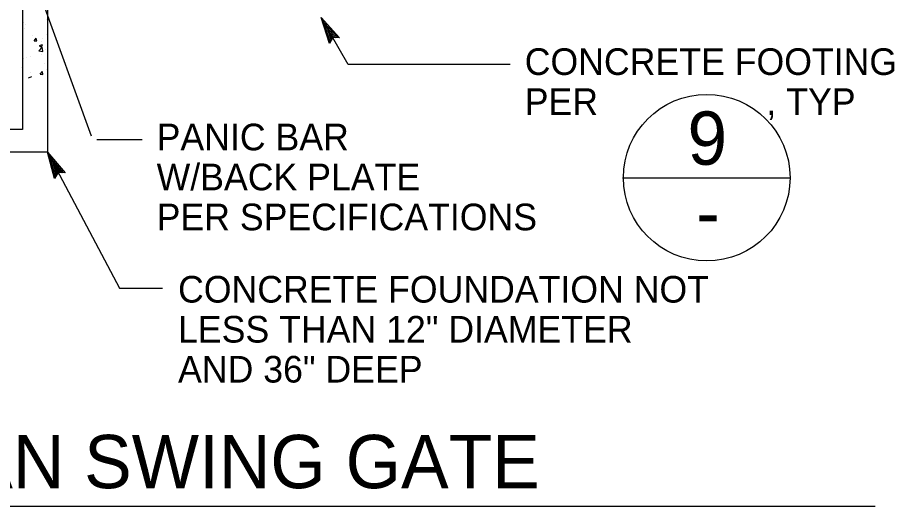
# Model space of a CAD drawing. Extents: x 6710407 to 6714861, y 1868090 to 1871317.
# Drawn here: x 6712218.2 to 6712415.6, y 1869644.9 to 1869755 of the extents above; entities that cross this region are included whole.
import ezdxf

# ---------------------------------------------------------------- set-up
doc = ezdxf.new("R2010")
doc.units = 0
for name, color, linetype in [('G-MARK', 7, 'Continuous'), ('G-TEXT', 7, 'Continuous'), ('Nongeo Data(60)', 7, 'Continuous')]:
    doc.layers.add(name, color=color, linetype=linetype)

msp = doc.modelspace()

# ---------------------------------------------------------------- linework, layer by layer
at = {"layer": 'G-MARK'}
for p, q in [((6712234.89, 1869728.28), (6712198.51, 1869828.82)), ((6712292.64, 1869744.38), (6712286.57, 1869754.96)), ((6712329.11, 1869744.38), (6712292.64, 1869744.38)), ((6712246.29, 1869727.4), (6712236.08, 1869727.4)), ((6712224.95, 1869724.67), (6712241.16, 1869694.06)), ((6712241.16, 1869694.06), (6712250.83, 1869694.06))]:
    msp.add_line(p, q, dxfattribs=at)
at = {"layer": 'G-TEXT'}
for p, q in [((6712288.4, 1869749.09), (6712286.57, 1869754.96)), ((6712286.57, 1869754.96), (6712286.57, 1869754.96)), ((6712286.57, 1869754.96), (6712290.71, 1869750.42)), ((6712288.6, 1869749.45), (6712287.26, 1869753.76)), ((6712287.27, 1869753.75), (6712290.28, 1869750.44)), ((6712288.79, 1869749.83), (6712287.95, 1869752.56)), ((6712287.95, 1869752.56), (6712289.9, 1869750.42)), ((6712289.01, 1869750.16), (6712288.63, 1869751.36)), ((6712288.63, 1869751.36), (6712289.47, 1869750.45)), ((6712289.16, 1869750.45), (6712288.4, 1869749.09)), ((6712290.71, 1869750.42), (6712289.16, 1869750.45)), ((6712290.71, 1869750.42), (6712290.71, 1869750.42)), ((6712288.4, 1869749.09), (6712288.4, 1869749.09)), ((6712226.58, 1869718.74), (6712224.95, 1869724.67)), ((6712224.95, 1869724.67), (6712224.95, 1869724.67)), ((6712224.95, 1869724.67), (6712228.93, 1869719.99)), ((6712226.79, 1869719.1), (6712225.6, 1869723.45)), ((6712225.61, 1869723.44), (6712228.51, 1869720.03)), ((6712227, 1869719.47), (6712226.24, 1869722.23)), ((6712226.24, 1869722.23), (6712228.12, 1869720.02)), ((6712227.39, 1869720.08), (6712226.58, 1869718.74)), ((6712227.22, 1869719.79), (6712226.89, 1869721.01)), ((6712226.89, 1869721.01), (6712227.69, 1869720.06)), ((6712228.93, 1869719.99), (6712227.39, 1869720.08)), ((6712228.93, 1869719.99), (6712228.93, 1869719.99)), ((6712226.58, 1869718.74), (6712226.58, 1869718.74))]:
    msp.add_line(p, q, dxfattribs=at)
at = {"layer": 'Nongeo Data(60)'}
for p, q in [((6712219.33, 1869870.78), (6712219.33, 1869729.74)), ((6712224.95, 1869773.25), (6712224.95, 1869736.67)), ((6712219.57, 1869753.73), (6712219.57, 1869753.73)), ((6712220.13, 1869753.32), (6712220.13, 1869753.32)), ((6712224.77, 1869754.48), (6712224.77, 1869754.48)), ((6712219.85, 1869752.58), (6712219.85, 1869752.58)), ((6712224.65, 1869751.15), (6712224.65, 1869751.15)), ((6712219.45, 1869750.41), (6712219.45, 1869750.41)), ((6712221.57, 1869750.92), (6712221.57, 1869750.92)), ((6712221.98, 1869749.74), (6712222.46, 1869750.31)), ((6712221.98, 1869749.74), (6712222.57, 1869749.69)), ((6712222.25, 1869750.38), (6712222.25, 1869750.38)), ((6712222.58, 1869749.69), (6712222.46, 1869750.32)), ((6712223.68, 1869749.57), (6712223.68, 1869749.57)), ((6712223.81, 1869750.21), (6712223.81, 1869750.21)), ((6712223.02, 1869747.48), (6712223.8, 1869748.29)), ((6712223.02, 1869747.48), (6712223.91, 1869747.34)), ((6712223.16, 1869748.65), (6712223.86, 1869748.92)), ((6712223.16, 1869748.65), (6712223.66, 1869748.31)), ((6712223.66, 1869748.32), (6712223.86, 1869748.92)), ((6712223.91, 1869747.34), (6712223.8, 1869748.29)), ((6712224.52, 1869747.83), (6712224.52, 1869747.83)), ((6712219.33, 1869747.08), (6712219.33, 1869747.08)), ((6712219.58, 1869745.83), (6712219.58, 1869745.83)), ((6712220.23, 1869745.88), (6712220.23, 1869745.88)), ((6712221.18, 1869746.26), (6712221.18, 1869746.26)), ((6712223.68, 1869746.59), (6712223.68, 1869746.59)), ((6712224.92, 1869745.61), (6712224.92, 1869745.61)), ((6712219.21, 1869743.75), (6712219.21, 1869743.75)), ((6712224.4, 1869744.5), (6712224.4, 1869744.5)), ((6712220.73, 1869741.4), (6712221.43, 1869741.67)), ((6712221.05, 1869742.65), (6712221.05, 1869742.65)), ((6712223.36, 1869742.22), (6712223.85, 1869742.79)), ((6712223.36, 1869742.22), (6712223.96, 1869742.17)), ((6712223.96, 1869742.17), (6712223.85, 1869742.79)), ((6712224.84, 1869743.15), (6712224.84, 1869743.15)), ((6712224.95, 1869736.67), (6712224.95, 1869724.67)), ((6712219.33, 1869729.74), (6712216.29, 1869729.74)), ((6712224.95, 1869724.67), (6712210.57, 1869724.67)), ((6712354.36, 1869718.85), (6712392.06, 1869718.85)), ((6712411.19, 1869644.88), (6712084.5, 1869644.88))]:
    msp.add_line(p, q, dxfattribs=at)
msp.add_circle((6712373.31, 1869718.9), 18.75, dxfattribs=at)

# ---------------------------------------------------------------- texts
for s, height, p in [('CONCRETE FOOTING', 6, (6712332.36, 1869742.03)), ('PER                 , TYP', 6, (6712332.36, 1869733.03)), ('9', 12, (6712368.98, 1869721.81)), ('PANIC BAR', 6, (6712249.54, 1869725.06)), ('W/BACK PLATE', 6, (6712249.54, 1869716.06)), ('PER SPECIFICATIONS', 6, (6712249.54, 1869707.06)), ('-', 12, (6712370.93, 1869705.1)), ('CONCRETE FOUNDATION NOT', 6, (6712254.36, 1869690.78)), ('LESS THAN 12" DIAMETER', 6, (6712254.36, 1869681.78)), ('AND 36" DEEP', 6, (6712254.36, 1869672.78)), ("3' PEDESTRIAN SWING GATE", 12, (6712109.78, 1869648.99))]:
    msp.add_text(s, height=height, dxfattribs=at).set_placement(p)

doc.saveas('drawing.dxf')
